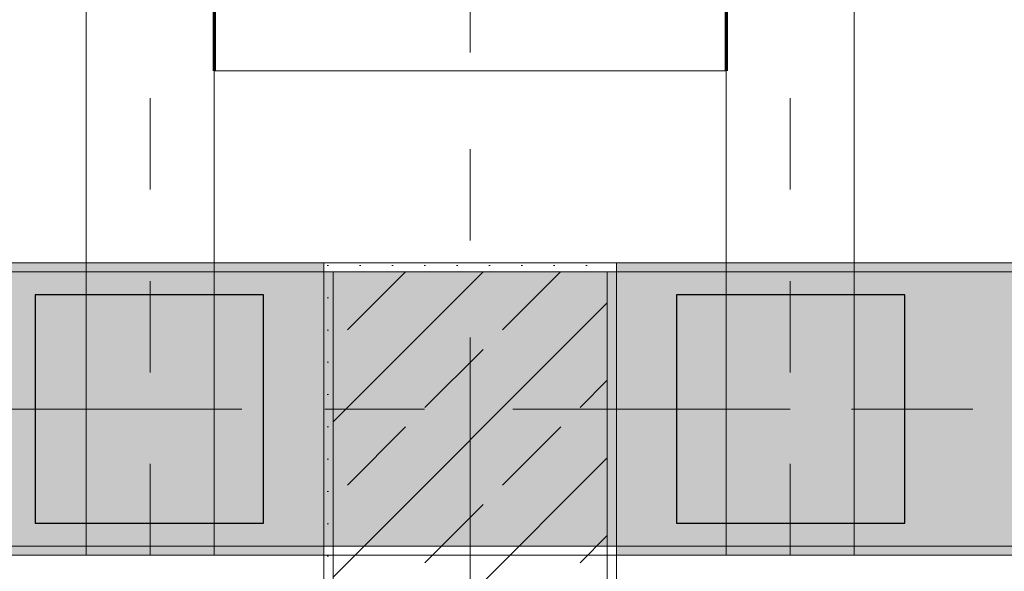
# Model space of a CAD drawing. Header units: metres. Extents: x -3.6 to 85.2, y -11 to 16.8.
# Tile 261 of 508: x 32.4 to 33.5, y 0.4 to 1. Entities that reach past the tile are written whole.
import ezdxf

# ---------------------------------------------------------------- set-up
doc = ezdxf.new("R2010")
doc.units = ezdxf.units.M
doc.header["$MEASUREMENT"] = 0
doc.linetypes.add('Achse', pattern=[0.2, 0.1, -0.05, 0, -0.05])
doc.linetypes.add('Strichlinie doppelt', pattern=[0.546806, 0.264583, -0.105833, 0.070556, -0.105833])
for name, color, linetype in [('451 - Universal.Achsen Raster', 7, 'Continuous'), ('607 - Struktur.Stütze', 7, 'Continuous'), ('608 - Struktur.Träger', 7, 'Continuous'), ('Neubau_607 - Struktur.Stütze', 7, 'Continuous'), ('Neubau_612 - Struktur.Stahlbau', 7, 'Continuous')]:
    doc.layers.add(name, color=color, linetype=linetype)
pattern_1 = [(45, (0, 0), (-0.08485281, 0.08485281), []), (45, (-0.04243, 0.04243), (-0.08485281, 0.08485281), [0.09, -0.03])]
pattern_2 = [(45, (0, 0), (-0.01767767, 0.01767767), [0, -0.025])]

msp = doc.modelspace()

# ---------------------------------------------------------------- hatches: boundary and pattern name
at = {"layer": '607 - Struktur.Stütze', "linetype": 'Continuous', "lineweight": 0, "true_color": 0x000000}
h = msp.add_hatch(dxfattribs=at)
h.set_pattern_fill('Gips_0001', color=18, style=0, pattern_type=2)
h.set_pattern_definition(pattern_2)
h.paths.add_polyline_path([(32.77, 0.71), (32.77, 0.255), (32.78, 0.255), (32.78, 0.7), (33.08, 0.7), (33.08, 0.255), (33.09, 0.255), (33.09, 0.71)])
h = msp.add_hatch(dxfattribs=at)
h.set_pattern_fill('Beton__Stahlbeton_0001', color=18, style=0, pattern_type=2)
h.set_pattern_definition(pattern_1)
h.paths.add_polyline_path([(32.78, 0.25), (33.08, 0.25), (33.08, 0.7), (32.78, 0.7)])
at = {"layer": '608 - Struktur.Träger', "linetype": 'Continuous', "lineweight": 0, "true_color": 0x000000}
h = msp.add_hatch(dxfattribs=at)
h.set_pattern_fill('Gips_0001', color=18, style=0, pattern_type=2)
h.set_pattern_definition(pattern_2)
h.paths.add_polyline_path([(29.49, 0.7), (32.77, 0.7), (32.77, 0.71), (29.49, 0.71)])
h = msp.add_hatch(dxfattribs=at)
h.set_pattern_fill('Gips_0001', color=18, style=0, pattern_type=2)
h.set_pattern_definition(pattern_2)
h.paths.add_polyline_path([(36.37, 0.71), (33.09, 0.71), (33.09, 0.7), (36.37, 0.7)])
h = msp.add_hatch(dxfattribs=at)
h.set_pattern_fill('Beton__Stahlbeton_0001', color=18, style=0, pattern_type=2)
h.set_pattern_definition(pattern_1)
h.paths.add_polyline_path([(0.69, 0.7), (0.38, 0.7), (0.38, 0.4), (0.69, 0.4), (3.97, 0.4), (4.29, 0.4), (7.57, 0.4), (7.89, 0.4), (11.17, 0.4), (11.49, 0.4), (14.77, 0.4), (15.09, 0.4), (18.37, 0.4), (18.69, 0.4), (21.97, 0.4), (22.29, 0.4), (25.57, 0.4), (25.89, 0.4), (29.17, 0.4), (29.49, 0.4), (32.77, 0.4), (33.09, 0.4), (36.37, 0.4), (36.69, 0.4), (39.97, 0.4), (40.29, 0.4), (43.57, 0.4), (43.89, 0.4), (47.17, 0.4), (47.49, 0.4), (50.77, 0.4), (51.09, 0.4), (51.8, 0.4), (51.97, 0.4), (54.37, 0.4), (54.69, 0.4), (57.97, 0.4), (58.29, 0.4), (61.57, 0.4), (61.88, 0.4), (61.88, 0.7), (61.57, 0.7), (58.29, 0.7), (57.97, 0.7), (54.69, 0.7), (54.37, 0.7), (51.97, 0.7), (51.8, 0.7), (51.09, 0.7), (50.77, 0.7), (47.49, 0.7), (47.16, 0.7), (43.89, 0.7), (43.57, 0.7), (40.29, 0.7), (39.935, 0.7), (36.69, 0.7), (36.37, 0.7), (33.09, 0.7), (32.77, 0.7), (29.49, 0.7), (29.17, 0.7), (25.89, 0.7), (25.57, 0.7), (22.29, 0.7), (21.97, 0.7), (18.69, 0.7), (18.37, 0.7), (15.09, 0.7), (14.77, 0.7), (11.49, 0.7), (11.17, 0.7), (7.89, 0.7), (7.57, 0.7), (4.29, 0.7), (3.97, 0.7)])
h = msp.add_hatch(dxfattribs=at)
h.set_pattern_fill('Gips_0001', color=18, style=0, pattern_type=2)
h.set_pattern_definition(pattern_2)
h.paths.add_polyline_path([(29.49, 0.4), (29.49, 0.39), (32.77, 0.39), (32.77, 0.4)])
h = msp.add_hatch(dxfattribs=at)
h.set_pattern_fill('Gips_0001', color=18, style=0, pattern_type=2)
h.set_pattern_definition(pattern_2)
h.paths.add_polyline_path([(33.09, 0.4), (33.09, 0.39), (36.37, 0.39), (36.37, 0.4)])

# ---------------------------------------------------------------- linework, layer by layer
at = {"layer": '451 - Universal.Achsen Raster', "color": 160, "linetype": 'Strichlinie doppelt', "lineweight": 9, "true_color": 0x3232ff}
for p, q in [((32.93, -10.585), (32.93, 16.355)), ((64.935, 0.55), (-3.175, 0.55))]:
    msp.add_line(p, q, dxfattribs=at)
at = {"layer": '607 - Struktur.Stütze', "color": 7, "linetype": 'Continuous', "lineweight": 5, "flags": 128}
msp.add_lwpolyline([(33.09, 0.255), (33.09, 0.71), (32.77, 0.71), (32.77, 0.255)], dxfattribs=at)
at = {"layer": '607 - Struktur.Stütze', "color": 7, "linetype": 'Continuous', "lineweight": 13, "flags": 128}
msp.add_lwpolyline([(32.78, 0.25), (33.08, 0.25), (33.08, 0.7), (32.78, 0.7)], close=True, dxfattribs=at)
at = {"layer": '608 - Struktur.Träger', "color": 7, "linetype": 'Continuous', "lineweight": 13}
for p, q in [((0.38, 0.71), (61.88, 0.71)), ((32.77, 0.7), (29.49, 0.7)), ((33.09, 0.7), (32.77, 0.7)), ((36.37, 0.7), (33.09, 0.7)), ((0.38, 0.39), (61.88, 0.39))]:
    msp.add_line(p, q, dxfattribs=at)
at = {"layer": '608 - Struktur.Träger', "color": 7, "linetype": 'Continuous', "lineweight": 5}
for p, q in [((32.77, 0.71), (29.49, 0.71)), ((32.77, 0.71), (32.77, 0.7)), ((33.09, 0.71), (33.09, 0.7)), ((36.37, 0.71), (33.09, 0.71)), ((32.77, 0.4), (32.77, 0.39)), ((33.09, 0.4), (33.09, 0.39)), ((32.77, 0.39), (29.49, 0.39)), ((36.37, 0.39), (33.09, 0.39))]:
    msp.add_line(p, q, dxfattribs=at)
at = {"layer": '608 - Struktur.Träger', "color": 7, "linetype": 'Achse', "lineweight": 9}
msp.add_line((0.38, 0.55), (61.88, 0.55), dxfattribs=at)
at = {"layer": '608 - Struktur.Träger', "color": 7, "linetype": 'Continuous', "lineweight": 13, "flags": 128}
msp.add_lwpolyline([(61.88, 0.4), (61.57, 0.4), (58.29, 0.4), (57.97, 0.4), (54.69, 0.4), (54.37, 0.4), (51.97, 0.4), (51.8, 0.4), (51.09, 0.4), (50.77, 0.4), (47.49, 0.4), (47.17, 0.4), (43.89, 0.4), (43.57, 0.4), (40.29, 0.4), (39.97, 0.4), (36.69, 0.4), (36.37, 0.4), (33.09, 0.4), (32.77, 0.4), (29.49, 0.4)], dxfattribs=at)
at = {"layer": 'Neubau_607 - Struktur.Stütze', "color": 1, "linetype": 'Continuous', "lineweight": 25, "flags": 128}
for points in [[(32.4539, 0.425), (32.7039, 0.425), (32.7039, 0.675), (32.4539, 0.675)], [(33.1556, 0.425), (33.4056, 0.425), (33.4056, 0.675), (33.1556, 0.675)]]:
    msp.add_lwpolyline(points, close=True, dxfattribs=at)
at = {"layer": 'Neubau_612 - Struktur.Stahlbau', "color": 1, "linetype": 'Continuous', "lineweight": 13}
for p, q in [((32.51, 0.39), (32.51, 5.41)), ((33.35, 0.39), (33.35, 5.41)), ((32.65, 0.39), (32.65, 0.92)), ((32.65, 0.92), (33.21, 0.92)), ((33.21, 0.39), (33.21, 0.92)), ((32.65, 0.39), (32.51, 0.39)), ((33.35, 0.39), (33.21, 0.39))]:
    msp.add_line(p, q, dxfattribs=at)
at = {"layer": 'Neubau_612 - Struktur.Stahlbau', "color": 1, "linetype": 'Achse', "lineweight": 9}
for p, q in [((32.58, 0.39), (32.58, 5.41)), ((33.28, 0.39), (33.28, 5.41))]:
    msp.add_line(p, q, dxfattribs=at)
at = {"layer": 'Neubau_612 - Struktur.Stahlbau', "color": 1, "linetype": 'Continuous', "lineweight": 70}
for p, q in [((32.65, 1.06), (32.65, 0.92)), ((33.21, 1.06), (33.21, 0.92))]:
    msp.add_line(p, q, dxfattribs=at)

doc.saveas('drawing.dxf')
